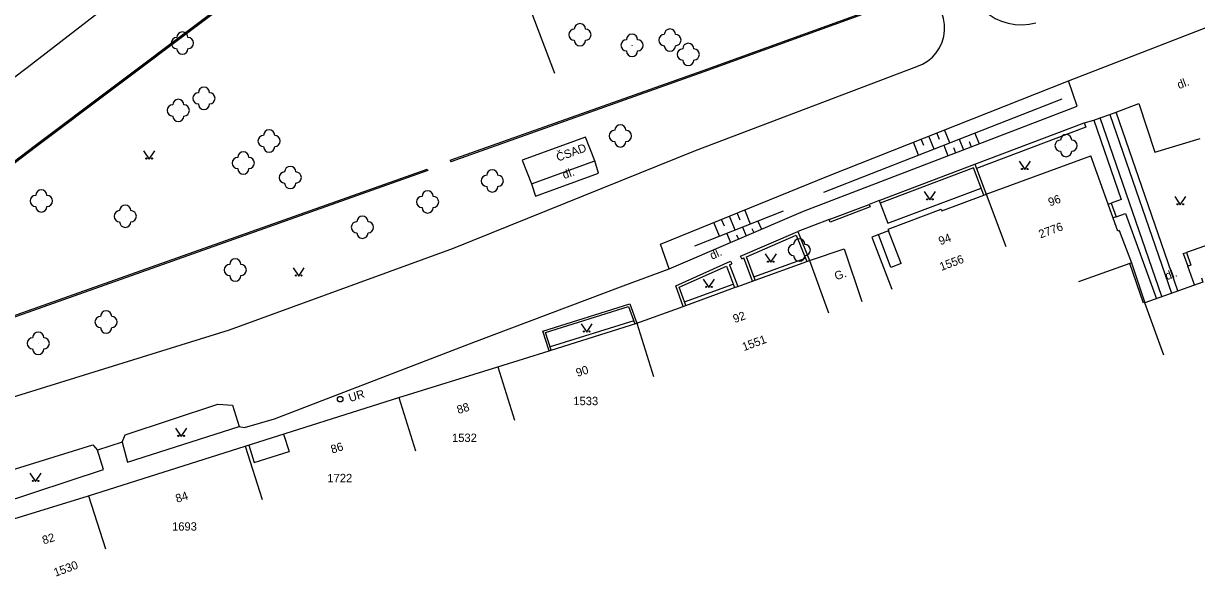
# Model space of a CAD drawing. Extents: x -584400 to -581602, y -1210894 to -1208793.
# Drawn here: x -582615.8 to -582510.6, y -1209389.4 to -1209339.9 of the extents above; entities that cross this region are included whole.
import ezdxf

# ---------------------------------------------------------------- set-up
doc = ezdxf.new("R2010")
doc.units = 0
for name, color, linetype in [('BUDOVY_MĚŘ', 7, 'Continuous'), ('POMOC_POPIS', 7, 'Continuous'), ('ROZHRANÍ_PLOCH', 7, 'Continuous'), ('VÝŠKOPIS', 7, 'Continuous'), ('ZELEŇ', 7, 'Continuous'), ('ZN_DOPLŇKOVÉ', 7, 'Continuous'), ('ZN_KULTUR', 7, 'Continuous'), ('Č_POPIS_EVID', 7, 'Continuous')]:
    doc.layers.add(name, color=color, linetype=linetype)

msp = doc.modelspace()

# ---------------------------------------------------------------- linework, layer by layer
at = {"layer": 'BUDOVY_MĚŘ'}
for points in [[(-582571.06, -1209352.11), (-582570.23, -1209354.23), (-582564.56, -1209352.18), (-582565.39, -1209350.05), (-582571.06, -1209352.11)], [(-582529.44, -1209355.16), (-582520.06, -1209351.73)], [(-582517.52, -1209358.42), (-582517.65, -1209358.47), (-582520.06, -1209351.73)], [(-582538.25, -1209358.29), (-582533.48, -1209356.51), (-582533.43, -1209356.65), (-582529.67, -1209355.25), (-582529.44, -1209355.16)], [(-582529.44, -1209355.16), (-582527.69, -1209359.84)], [(-582538.25, -1209358.29), (-582538.2, -1209358.43), (-582539.7, -1209359), (-582537.92, -1209363.67)], [(-582517.52, -1209358.42), (-582516.42, -1209361.31), (-582516.56, -1209361.36), (-582521.18, -1209363.02)], [(-582545.3, -1209361.1), (-582542.2, -1209360.05), (-582540.6, -1209364.79)], [(-582560.78, -1209366.72), (-582556.63, -1209365.21), (-582556.4, -1209365.13), (-582552.01, -1209363.53), (-582551.73, -1209363.43), (-582550.41, -1209362.95), (-582550.17, -1209362.86), (-582545.53, -1209361.18), (-582545.3, -1209361.1)], [(-582545.3, -1209361.1), (-582543.59, -1209365.8)], [(-582510.14, -1209362.65), (-582510.03, -1209363.03), (-582515.21, -1209364.89)], [(-582513.51, -1209369.6), (-582515.21, -1209364.89)], [(-582573.24, -1209370.63), (-582568.65, -1209369.19), (-582568.46, -1209369.13), (-582560.78, -1209366.72)], [(-582560.78, -1209366.72), (-582559.28, -1209371.49)], [(-582582.12, -1209373.38), (-582573.24, -1209370.63)], [(-582573.24, -1209370.63), (-582571.77, -1209375.41)], [(-582595.91, -1209377.75), (-582582.12, -1209373.38)], [(-582582.12, -1209373.38), (-582580.64, -1209378.16)], [(-582609.96, -1209382.19), (-582595.91, -1209377.75)], [(-582595.91, -1209377.75), (-582594.4, -1209382.52)], [(-582619.79, -1209385.21), (-582609.96, -1209382.19)], [(-582609.96, -1209382.19), (-582608.45, -1209386.95)]]:
    msp.add_lwpolyline(points, dxfattribs=at)
at = {"layer": 'ROZHRANÍ_PLOCH'}
for points in [[(-582635.34, -1209358.79), (-582615.47, -1209343.79), (-582596.29, -1209328.96)], [(-582530.81, -1209337.16), (-582530.5, -1209337.71), (-582530.12, -1209338.22), (-582529.68, -1209338.67), (-582529.19, -1209339.06), (-582528.65, -1209339.39), (-582528.08, -1209339.65), (-582527.47, -1209339.83), (-582526.85, -1209339.93), (-582526.22, -1209339.96), (-582525.6, -1209339.9), (-582525.01, -1209339.78)], [(-582627.68, -1209376.74), (-582597.31, -1209367.31), (-582577.22, -1209359.99), (-582555.51, -1209351.25), (-582535.66, -1209343.72), (-582535.16, -1209343.51), (-582534.7, -1209343.23), (-582534.28, -1209342.88), (-582533.93, -1209342.48), (-582533.63, -1209342.03), (-582533.4, -1209341.54), (-582533.25, -1209341.02), (-582533.18, -1209340.49), (-582533.19, -1209339.95), (-582533.28, -1209339.41), (-582533.44, -1209338.9), (-582533.8, -1209338.23)], [(-582522.08, -1209345), (-582505.85, -1209338.73)], [(-582557.89, -1209361.85), (-582558.67, -1209359.65), (-582543.59, -1209353.5), (-582522.08, -1209345)], [(-582557.89, -1209361.85), (-582545.85, -1209356.68), (-582521.29, -1209347.25), (-582522.08, -1209345)], [(-582518.36, -1209348), (-582517.8, -1209347.79)], [(-582517.8, -1209347.79), (-582515.77, -1209347.02), (-582514.32, -1209351.38), (-582510.27, -1209350.16)], [(-582512.25, -1209363.83), (-582517.8, -1209347.79)], [(-582520.65, -1209348.77), (-582519.81, -1209348.51)], [(-582519.81, -1209348.51), (-582519.22, -1209348.32)], [(-582519.81, -1209348.51), (-582517.35, -1209355.63), (-582518.25, -1209355.96)], [(-582519.22, -1209348.32), (-582518.36, -1209348)], [(-582513.69, -1209364.34), (-582519.22, -1209348.32)], [(-582518.36, -1209348), (-582512.82, -1209364.03)], [(-582570.23, -1209354.23), (-582569.88, -1209355.33), (-582564.21, -1209353.27), (-582564.56, -1209352.18)], [(-582538.95, -1209355.95), (-582538.27, -1209357.75), (-582529.91, -1209354.62)], [(-582518.51, -1209356.05), (-582518.25, -1209355.96)], [(-582518.25, -1209355.96), (-582517.8, -1209357.19)], [(-582517.8, -1209357.19), (-582518.07, -1209357.29)], [(-582517.8, -1209357.19), (-582516.95, -1209356.88), (-582514.19, -1209364.53)], [(-582537.08, -1209361.37), (-582538.2, -1209358.43)], [(-582537.08, -1209361.37), (-582538, -1209361.72), (-582539.12, -1209358.78)], [(-582507.33, -1209358.92), (-582511.49, -1209360.38)], [(-582511.77, -1209360.48), (-582511.49, -1209360.38)], [(-582511.77, -1209360.48), (-582511.37, -1209361.62)], [(-582511.49, -1209360.38), (-582511.09, -1209361.52), (-582511.37, -1209361.62)], [(-582550.29, -1209362.55), (-582545.66, -1209360.88)], [(-582596.45, -1209375.97), (-582595.97, -1209376.08), (-582593.27, -1209375.29), (-582575.39, -1209368.41), (-582562, -1209363.37), (-582557.89, -1209361.85)], [(-582510.77, -1209363.29), (-582511.37, -1209361.62)], [(-582556.52, -1209364.8), (-582552.13, -1209363.22)], [(-582561.06, -1209366.51), (-582568.55, -1209368.85)], [(-582606.94, -1209377.39), (-582606.67, -1209376.74), (-582598.37, -1209373.98), (-582597.06, -1209374.07), (-582596.45, -1209375.97)], [(-582606.94, -1209377.39), (-582606.47, -1209379.17), (-582596.45, -1209375.97)], [(-582592.47, -1209376.66), (-582591.97, -1209378.23)], [(-582626.02, -1209384.31), (-582626.45, -1209382.86), (-582609.58, -1209377.63), (-582609.15, -1209378.09)], [(-582626.02, -1209384.31), (-582619.89, -1209383.51), (-582620.15, -1209382.21), (-582618.41, -1209381.62), (-582618.06, -1209382.95), (-582608.62, -1209379.84), (-582609.15, -1209378.09)], [(-582606.94, -1209377.39), (-582609.15, -1209378.09)], [(-582595.59, -1209377.65), (-582595.09, -1209379.22), (-582591.97, -1209378.23)]]:
    msp.add_lwpolyline(points, dxfattribs=at)
at = {"layer": 'VÝŠKOPIS'}
for points in [[(-582522.66, -1209346.63), (-582544.04, -1209354.99)], [(-582534.12, -1209351.11), (-582534.58, -1209349.94)], [(-582533.65, -1209350.25), (-582533.88, -1209349.66)], [(-582532.72, -1209350.56), (-582533.18, -1209349.39)], [(-582530.46, -1209349.68), (-582530.09, -1209350.64)], [(-582535.51, -1209351.66), (-582535.97, -1209350.49)], [(-582535.05, -1209350.8), (-582535.28, -1209350.21)], [(-582533.25, -1209350.77), (-582532.9, -1209351.71)], [(-582532.38, -1209350.97), (-582532.19, -1209351.44)], [(-582531.86, -1209350.23), (-582531.49, -1209351.17)], [(-582530.98, -1209350.43), (-582530.79, -1209350.9)], [(-582547.66, -1209356.68), (-582555.62, -1209359.82)], [(-582551.97, -1209358.38), (-582552.48, -1209357.13)], [(-582551.53, -1209357.47), (-582551.79, -1209356.84)], [(-582550.58, -1209357.83), (-582551.1, -1209356.56)], [(-582553.37, -1209358.93), (-582553.87, -1209357.69)], [(-582552.92, -1209358.03), (-582553.18, -1209357.41)], [(-582551.32, -1209358.12), (-582550.99, -1209358.89)], [(-582550.46, -1209358.22), (-582550.3, -1209358.59)], [(-582549.92, -1209357.57), (-582549.61, -1209358.3)], [(-582552.71, -1209358.67), (-582552.37, -1209359.48)], [(-582551.85, -1209358.79), (-582551.68, -1209359.18)]]:
    msp.add_lwpolyline(points, dxfattribs=at)
at = {"layer": 'ZELEŇ'}
for centre in [(-582565.89, -1209340.86), (-582557.82, -1209341.34), (-582601.54, -1209341.61), (-582561.21, -1209341.81), (-582556.17, -1209342.63), (-582599.61, -1209346.56), (-582601.91, -1209347.65), (-582562.26, -1209349.93), (-582593.76, -1209350.39), (-582522.28, -1209350.8), (-582596.08, -1209352.36), (-582591.87, -1209353.66), (-582573.75, -1209353.96), (-582614.19, -1209355.76), (-582579.55, -1209355.85), (-582606.67, -1209357.13), (-582585.39, -1209358.12), (-582546.22, -1209360.16), (-582596.8, -1209361.95), (-582608.38, -1209366.61), (-582614.47, -1209368.53)]:
    msp.add_circle(centre, 0.0005, dxfattribs=at)
for centre, start, end in [((-582566.39, -1209340.86), 90, 270), ((-582565.89, -1209340.36), 0, 180), ((-582565.39, -1209340.86), 270, 90), ((-582557.82, -1209340.84), 0, 180), ((-582602.04, -1209341.61), 90, 270), ((-582601.54, -1209341.11), 0, 180), ((-582601.04, -1209341.61), 270, 90), ((-582565.89, -1209341.36), 180, 360), ((-582561.71, -1209341.81), 90, 270), ((-582561.21, -1209341.31), 0, 180), ((-582560.71, -1209341.81), 270, 90), ((-582558.32, -1209341.34), 90, 270), ((-582557.32, -1209341.34), 270, 90), ((-582601.54, -1209342.11), 180, 360), ((-582561.21, -1209342.31), 180, 360), ((-582557.82, -1209341.84), 180, 360), ((-582556.67, -1209342.63), 90, 270), ((-582556.17, -1209342.13), 0, 180), ((-582555.67, -1209342.63), 270, 90), ((-582556.17, -1209343.13), 180, 360), ((-582599.61, -1209346.06), 0, 180), ((-582601.91, -1209347.15), 0, 180), ((-582600.11, -1209346.56), 90, 270), ((-582599.11, -1209346.56), 270, 90), ((-582602.41, -1209347.65), 90, 270), ((-582601.41, -1209347.65), 270, 90), ((-582599.61, -1209347.06), 180, 360), ((-582601.91, -1209348.15), 180, 360), ((-582562.26, -1209349.43), 0, 180), ((-582594.26, -1209350.39), 90, 270), ((-582593.76, -1209349.89), 0, 180), ((-582593.26, -1209350.39), 270, 90), ((-582562.76, -1209349.93), 90, 270), ((-582561.76, -1209349.93), 270, 90), ((-582522.28, -1209350.3), 0, 180), ((-582593.76, -1209350.89), 180, 360), ((-582562.26, -1209350.43), 180, 360), ((-582522.78, -1209350.8), 90, 270), ((-582521.78, -1209350.8), 270, 90), ((-582596.58, -1209352.36), 90, 270), ((-582596.08, -1209351.86), 0, 180), ((-582595.58, -1209352.36), 270, 90), ((-582522.28, -1209351.3), 180, 360), ((-582596.08, -1209352.86), 180, 360), ((-582592.37, -1209353.66), 90, 270), ((-582591.87, -1209353.16), 0, 180), ((-582591.37, -1209353.66), 270, 90), ((-582573.75, -1209353.46), 0, 180), ((-582591.87, -1209354.16), 180, 360), ((-582574.25, -1209353.96), 90, 270), ((-582573.25, -1209353.96), 270, 90), ((-582614.69, -1209355.76), 90, 270), ((-582614.19, -1209355.26), 0, 180), ((-582613.69, -1209355.76), 270, 90), ((-582579.55, -1209355.35), 0, 180), ((-582573.75, -1209354.46), 180, 360), ((-582614.19, -1209356.26), 180, 360), ((-582606.67, -1209356.63), 0, 180), ((-582580.05, -1209355.85), 90, 270), ((-582579.05, -1209355.85), 270, 90), ((-582607.17, -1209357.13), 90, 270), ((-582606.17, -1209357.13), 270, 90), ((-582585.39, -1209357.62), 0, 180), ((-582579.55, -1209356.35), 180, 360), ((-582606.67, -1209357.63), 180, 360), ((-582585.89, -1209358.12), 90, 270), ((-582584.89, -1209358.12), 270, 90), ((-582585.39, -1209358.62), 180, 360), ((-582546.22, -1209359.66), 0, 180), ((-582546.72, -1209360.16), 90, 270), ((-582545.72, -1209360.16), 270, 90), ((-582597.3, -1209361.95), 90, 270), ((-582596.8, -1209361.45), 0, 180), ((-582596.3, -1209361.95), 270, 90), ((-582546.22, -1209360.66), 180, 360), ((-582596.8, -1209362.45), 180, 360), ((-582608.38, -1209366.11), 0, 180), ((-582608.88, -1209366.61), 90, 270), ((-582607.88, -1209366.61), 270, 90), ((-582614.47, -1209368.03), 0, 180), ((-582608.38, -1209367.11), 180, 360), ((-582614.97, -1209368.53), 90, 270), ((-582613.97, -1209368.53), 270, 90), ((-582614.47, -1209369.03), 180, 360)]:
    msp.add_arc(centre, 0.5, start, end, dxfattribs=at)
at = {"layer": 'ZN_DOPLŇKOVÉ'}
for points in [[(-582568.13, -1209344.34), (-582574.58, -1209327.39), (-582570.92, -1209323.05), (-582570.53, -1209322.59)], [(-582577.53, -1209352.12), (-582554.82, -1209344.06), (-582538.04, -1209337.99), (-582542.43, -1209331.24)], [(-582542.28, -1209331.14), (-582537.81, -1209338.07), (-582554.77, -1209344.2), (-582577.48, -1209352.26)], [(-582629.58, -1209366.16), (-582629.7, -1209366.24), (-582631.59, -1209363.58), (-582614.84, -1209350.85), (-582592.98, -1209334.42), (-582592.89, -1209334.54)], [(-582592.89, -1209334.54), (-582614.75, -1209350.97), (-582631.38, -1209363.62), (-582629.58, -1209366.16)], [(-582530.46, -1209352.46), (-582520.65, -1209348.77), (-582520.51, -1209349.15)], [(-582520.51, -1209349.15), (-582530.32, -1209352.84)], [(-582577.53, -1209352.12), (-582577.48, -1209352.26)], [(-582579.58, -1209352.9), (-582579.53, -1209353.04), (-582604.27, -1209361.83), (-582627.16, -1209369.92), (-582629.01, -1209367.22), (-582628.89, -1209367.14)], [(-582628.89, -1209367.14), (-582627.1, -1209369.74), (-582604.32, -1209361.68), (-582579.58, -1209352.9)], [(-582539.04, -1209355.72), (-582530.46, -1209352.46), (-582530.32, -1209352.84)], [(-582529.67, -1209355.25), (-582530.6, -1209352.78), (-582538.95, -1209355.95)], [(-582530.32, -1209352.84), (-582529.44, -1209355.16)], [(-582543.44, -1209357.65), (-582543.53, -1209357.42), (-582539.96, -1209356.07), (-582539.87, -1209356.3)], [(-582539.87, -1209356.3), (-582543.44, -1209357.65)], [(-582539.04, -1209355.72), (-582539.96, -1209356.07)], [(-582539.04, -1209355.72), (-582538.95, -1209355.95)], [(-582543.53, -1209357.42), (-582546.35, -1209358.49)], [(-582551.38, -1209360.95), (-582551.48, -1209360.72), (-582546.35, -1209358.49), (-582545.3, -1209361.1)], [(-582550.17, -1209362.86), (-582550.95, -1209360.77), (-582546.48, -1209358.82), (-582545.53, -1209361.18)], [(-582556.63, -1209365.21), (-582557.3, -1209363.37), (-582552.37, -1209361.17), (-582552.27, -1209361.4)], [(-582552.46, -1209361.49), (-582552.27, -1209361.4)], [(-582552.46, -1209361.49), (-582551.73, -1209363.43)], [(-582551.38, -1209360.95), (-582551.18, -1209360.87)], [(-582550.41, -1209362.95), (-582551.18, -1209360.87)], [(-582515.35, -1209364.94), (-582516.56, -1209361.36)], [(-582516.42, -1209361.32), (-582516.42, -1209361.31)], [(-582516.42, -1209361.32), (-582515.21, -1209364.89)], [(-582556.4, -1209365.13), (-582556.99, -1209363.5), (-582552.73, -1209361.61), (-582552.01, -1209363.53)], [(-582568.65, -1209369.19), (-582569.21, -1209367.43), (-582561.41, -1209364.98), (-582560.78, -1209366.72)], [(-582568.46, -1209369.13), (-582568.96, -1209367.56), (-582561.53, -1209365.23), (-582560.97, -1209366.78)]]:
    msp.add_lwpolyline(points, dxfattribs=at)
for radius in [0.25, 0.0005]:
    msp.add_circle((-582587.39, -1209373.53), radius, dxfattribs=at)
at = {"layer": 'ZN_KULTUR'}
for points in [[(-582605.02, -1209351.26), (-582604.52, -1209352.01), (-582604.02, -1209351.26)], [(-582526.49, -1209352.2), (-582525.99, -1209352.95), (-582525.49, -1209352.2)], [(-582535, -1209354.92), (-582534.5, -1209355.67), (-582534, -1209354.92)], [(-582512.54, -1209355.36), (-582512.04, -1209356.11), (-582511.54, -1209355.36)], [(-582549.27, -1209360.51), (-582548.77, -1209361.26), (-582548.27, -1209360.51)], [(-582591.61, -1209361.75), (-582591.11, -1209362.5), (-582590.61, -1209361.75)], [(-582554.82, -1209362.77), (-582554.32, -1209363.52), (-582553.82, -1209362.77)], [(-582565.78, -1209366.77), (-582565.28, -1209367.52), (-582564.78, -1209366.77)], [(-582602.15, -1209376.12), (-582601.65, -1209376.87), (-582601.15, -1209376.12)], [(-582615.21, -1209380.16), (-582614.71, -1209380.91), (-582614.21, -1209380.16)]]:
    msp.add_lwpolyline(points, dxfattribs=at)
for centre in [(-582604.77, -1209351.96), (-582604.27, -1209351.96), (-582526.24, -1209352.9), (-582525.74, -1209352.9), (-582534.75, -1209355.62), (-582534.25, -1209355.62), (-582512.29, -1209356.06), (-582511.79, -1209356.06), (-582549.02, -1209361.21), (-582548.52, -1209361.21), (-582591.36, -1209362.45), (-582590.86, -1209362.45), (-582554.57, -1209363.47), (-582554.07, -1209363.47), (-582565.53, -1209367.47), (-582565.03, -1209367.47), (-582601.9, -1209376.82), (-582601.4, -1209376.82), (-582614.96, -1209380.86), (-582614.46, -1209380.86)]:
    msp.add_circle(centre, 0.05, dxfattribs=at)

# ---------------------------------------------------------------- texts
at = {"layer": 'POMOC_POPIS'}
for s, rotation, p in [('dl.', 20.6987, (-582512.16, -1209345.74)), ('ČSAD', 19.9311, (-582567.85, -1209352.24)), ('dl.', 19.9311, (-582567.3, -1209353.81)), ('dl.', 24.0061, (-582554.04, -1209361.04)), ('G.', 18.6737, (-582542.91, -1209362.88)), ('dl.', 20.6987, (-582513.24, -1209362.87)), ('UR', 17.577, (-582586.5, -1209373.8))]:
    msp.add_text(s, height=0.75, rotation=rotation, dxfattribs=at).set_placement(p)
at = {"layer": 'Č_POPIS_EVID'}
for s, rotation, p in [('96', 20.1599, (-582523.73, -1209356.26)), ('2776', 20.3758, (-582524.58, -1209359.13)), ('94', 20.4283, (-582533.56, -1209359.74)), ('1556', 20.3758, (-582533.47, -1209362.04)), ('92', 19.959, (-582552, -1209366.72)), ('1551', 20.1718, (-582551.18, -1209369.23)), ('90', 17.4353, (-582566.11, -1209371.54)), ('88', 17.1866, (-582576.79, -1209374.87)), ('86', 17.5832, (-582588.1, -1209378.42)), ('84', 17.5238, (-582602.02, -1209382.83)), ('82', 17.1048, (-582613.98, -1209386.56)), ('1530', 20.1718, (-582612.92, -1209389.46))]:
    msp.add_text(s, height=0.75, rotation=rotation, dxfattribs=at).set_placement(p)
for s, p in [('1533', (-582566.48, -1209374.07)), ('1532', (-582577.36, -1209377.37)), ('1722', (-582588.54, -1209380.98)), ('1693', (-582602.47, -1209385.32))]:
    msp.add_text(s, height=0.75, dxfattribs=at).set_placement(p)

doc.saveas('drawing.dxf')
